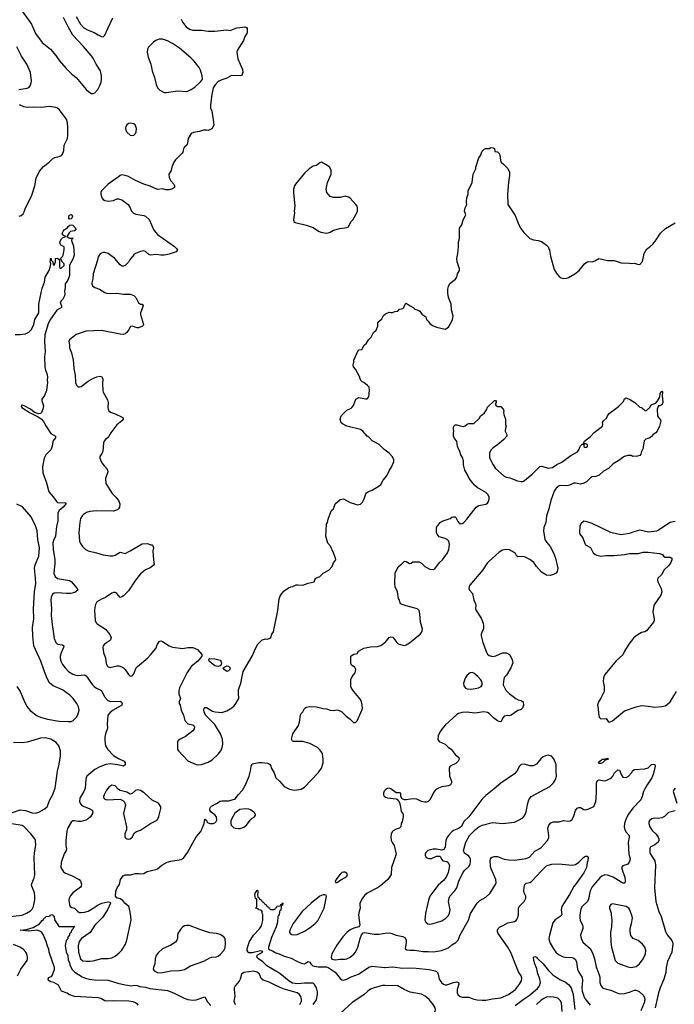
# Model space of a CAD drawing. Header units: inches. Extents: x 1954678 to 2060271, y 904822 to 1016299.
# Tile 341 of 403: x 2045683 to 2053419, y 953413 to 965055. Entities that reach past the tile are written whole.
import ezdxf

# ---------------------------------------------------------------- set-up
doc = ezdxf.new("R2010")
doc.units = ezdxf.units.IN
doc.header["$MEASUREMENT"] = 0
for name, color, linetype in [('C0945', 7, 'Continuous'), ('C0946', 7, 'Continuous'), ('C0955', 7, 'Continuous'), ('C0956', 7, 'Continuous')]:
    doc.layers.add(name, color=color, linetype=linetype)

msp = doc.modelspace()

# ---------------------------------------------------------------- linework, layer by layer
at = {"layer": 'C0945', "color": 5}
for points, elevation in [([(2046062, 960000), (2046060, 959990), (2046049, 959970), (2045990, 959910), (2045970, 959870), (2045951, 959770), (2045956, 959696), (2045999, 959579), (2046022, 959490), (2046032, 959470), (2046084, 959410), (2046118, 959358), (2046128, 959348), (2046150, 959343), (2046207, 959347), (2046223, 959343), (2046233, 959333), (2046198, 959290), (2046149, 959251), (2046135, 959225), (2046132, 959130), (2046116, 959064), (2046105, 958950), (2046081, 958899), (2046075, 958870), (2046079, 958790), (2046099, 958670), (2046099, 958630), (2046087, 958507), (2046100, 958470), (2046129, 958449), (2046270, 958424), (2046290, 958414), (2046362, 958330), (2046368, 958310), (2046336, 958284), (2046288, 958272), (2046230, 958270), (2046130, 958277), (2046090, 958274), (2046070, 958262), (2046053, 958227), (2046049, 958190), (2046057, 958090), (2046054, 958010), (2046065, 957905), (2046090, 957739), (2046110, 957693), (2046130, 957672), (2046190, 957662), (2046203, 957650), (2046199, 957630), (2046171, 957570), (2046161, 957530), (2046160, 957510), (2046169, 957470), (2046190, 957429), (2046219, 957390), (2046259, 957350), (2046310, 957316), (2046333, 957307), (2046370, 957301), (2046450, 957308), (2046470, 957296), (2046545, 957190), (2046563, 957170), (2046590, 957150), (2046650, 957124), (2046684, 957050), (2046726, 957006), (2046755, 956995), (2046870, 956997), (2046887, 956987), (2046893, 956970), (2046889, 956950), (2046787, 956890), (2046750, 956862), (2046726, 956830), (2046718, 956730), (2046722, 956678), (2046698, 956610), (2046689, 956570), (2046687, 956530), (2046698, 956470), (2046722, 956430), (2046790, 956355), (2046850, 956319), (2046917, 956290), (2046930, 956270), (2046930, 956246), (2046910, 956229), (2046843, 956243), (2046750, 956255), (2046699, 956250), (2046630, 956223), (2046570, 956191), (2046478, 956110), (2046468, 956090), (2046464, 956070), (2046456, 955970), (2046442, 955930), (2046395, 955850), (2046391, 955810), (2046402, 955782), (2046421, 955761), (2046503, 955730), (2046538, 955710), (2046548, 955690), (2046543, 955670), (2046519, 955630), (2046490, 955605), (2046464, 955590), (2046410, 955576), (2046374, 955574), (2046330, 955584), (2046310, 955581), (2046290, 955567), (2046250, 955498), (2046241, 955459), (2046228, 955350), (2046229, 955290), (2046236, 955250), (2046233, 955230), (2046209, 955191), (2046171, 955090), (2046170, 955030), (2046199, 954979), (2046223, 954963), (2046296, 954936), (2046387, 954890), (2046403, 954870), (2046414, 954834), (2046410, 954810), (2046401, 954799), (2046310, 954731), (2046278, 954690), (2046269, 954670), (2046264, 954644), (2046270, 954594), (2046278, 954570), (2046298, 954558), (2046331, 954551), (2046371, 954510), (2046390, 954500), (2046410, 954498), (2046450, 954504), (2046490, 954516), (2046551, 954549), (2046610, 954589), (2046655, 954610), (2046726, 954626), (2046750, 954622), (2046756, 954610), (2046722, 954530), (2046661, 954439), (2046569, 954350), (2046517, 954263), (2046413, 954190), (2046386, 954154), (2046374, 954106), (2046376, 954030), (2046402, 953950), (2046430, 953929), (2046470, 953923), (2046510, 953923), (2046551, 953929), (2046653, 953953), (2046730, 953953), (2046770, 953962), (2046810, 953981), (2046858, 954022), (2046890, 954055), (2046934, 954126), (2046950, 954170), (2046999, 954410), (2046998, 954450), (2046986, 954526), (2046971, 954570), (2046927, 954610), (2046901, 954641), (2046870, 954660), (2046832, 954672), (2046813, 954693), (2046820, 954750), (2046835, 954790), (2046862, 954830), (2046873, 954890), (2046907, 954933), (2046930, 954946), (2046994, 954946), (2047050, 954961), (2047090, 954961), (2047110, 954956), (2047150, 954961), (2047190, 954985), (2047290, 955006), (2047310, 955015), (2047363, 955057), (2047426, 955094), (2047470, 955106), (2047590, 955127), (2047618, 955142), (2047667, 955210), (2047768, 955392), (2047825, 955455), (2047861, 955550), (2047870, 955602), (2047890, 955592), (2047896, 955570), (2047903, 955563), (2047930, 955550), (2047970, 955550), (2047990, 955558), (2048006, 955574), (2048013, 955590), (2048010, 955630), (2047990, 955655), (2047945, 955685), (2047929, 955710), (2047929, 955730), (2047937, 955743), (2047950, 955756), (2048010, 955787), (2048050, 955815), (2048070, 955819), (2048150, 955819), (2048223, 955837), (2048235, 955845), (2048265, 955890), (2048315, 955945), (2048352, 956010), (2048395, 956110), (2048415, 956190), (2048419, 956230), (2048430, 956256), (2048510, 956271), (2048550, 956271), (2048610, 956265), (2048634, 956254), (2048651, 956231), (2048656, 956210), (2048690, 956151), (2048711, 956090), (2048755, 956050), (2048808, 955988), (2048870, 955956), (2048910, 955948), (2048930, 955945), (2049010, 955957), (2049050, 955979), (2049210, 956150), (2049250, 956207), (2049268, 956270), (2049268, 956310), (2049260, 956370), (2049254, 956390), (2049230, 956424), (2049203, 956450), (2049110, 956497), (2049030, 956520), (2048919, 956519), (2048905, 956525), (2048894, 956550), (2048909, 956610), (2048977, 956710), (2048990, 956750), (2049003, 956837), (2049010, 956851), (2049030, 956872), (2049050, 956911), (2049070, 956926), (2049110, 956935), (2049190, 956931), (2049270, 956910), (2049310, 956905), (2049350, 956890), (2049390, 956888), (2049430, 956894), (2049450, 956891), (2049490, 956871), (2049541, 956821), (2049590, 956786), (2049627, 956747), (2049650, 956747), (2049670, 956763), (2049730, 956898), (2049733, 956910), (2049730, 956950), (2049722, 956990), (2049710, 957019), (2049630, 957113), (2049604, 957150), (2049595, 957170), (2049595, 957255), (2049610, 957291), (2049646, 957334), (2049656, 957370), (2049649, 957390), (2049640, 957400), (2049610, 957418), (2049602, 957430), (2049595, 957450), (2049598, 957530), (2049610, 957542), (2049630, 957552), (2049670, 957562), (2049686, 957590), (2049750, 957625), (2049830, 957641), (2049910, 957644), (2049950, 957656), (2049999, 957690), (2050000, 957691)], 560), ([(2046670, 960000), (2046666, 959950), (2046655, 959925), (2046631, 959889), (2046630, 959870), (2046637, 959850), (2046655, 959815), (2046680, 959780), (2046711, 959750), (2046720, 959730), (2046724, 959710), (2046695, 959630), (2046702, 959570), (2046774, 959454), (2046820, 959410), (2046850, 959371), (2046868, 959330), (2046864, 959290), (2046851, 959270), (2046839, 959261), (2046790, 959244), (2046590, 959247), (2046510, 959239), (2046471, 959229), (2046435, 959205), (2046420, 959190), (2046403, 959157), (2046393, 959110), (2046383, 958990), (2046390, 958890), (2046401, 958861), (2046426, 958826), (2046461, 958790), (2046490, 958773), (2046590, 958752), (2046670, 958727), (2046750, 958714), (2046785, 958715), (2046810, 958722), (2046870, 958758), (2046930, 958745), (2046990, 958774), (2047130, 958858), (2047190, 958860), (2047233, 958847), (2047247, 958847), (2047257, 958837), (2047262, 958810), (2047258, 958770), (2047263, 958670), (2047271, 958610), (2047225, 958575), (2047170, 958549), (2047110, 958504), (2047050, 958430), (2046970, 958302), (2046910, 958241), (2046890, 958230), (2046870, 958225), (2046830, 958270), (2046810, 958282), (2046790, 958283), (2046770, 958276), (2046696, 958224), (2046650, 958204), (2046595, 958170), (2046578, 958142), (2046569, 958110), (2046565, 958070), (2046575, 957950), (2046585, 957925), (2046598, 957910), (2046695, 957850), (2046746, 957786), (2046763, 957750), (2046756, 957724), (2046743, 957710), (2046685, 957670), (2046669, 957651), (2046664, 957636), (2046673, 957570), (2046695, 957510), (2046704, 957444), (2046716, 957416), (2046730, 957403), (2046750, 957396), (2046830, 957416), (2046854, 957414), (2046899, 957399), (2046910, 957393), (2046930, 957371), (2046970, 957313), (2046990, 957295), (2047010, 957298), (2047030, 957319), (2047061, 957390), (2047074, 957406), (2047197, 957510), (2047230, 957545), (2047290, 957619), (2047310, 957671), (2047333, 957707), (2047350, 957711), (2047370, 957704), (2047450, 957651), (2047490, 957636), (2047610, 957620), (2047670, 957630), (2047730, 957631), (2047750, 957626), (2047782, 957610), (2047834, 957550), (2047834, 957530), (2047787, 957470), (2047713, 957410), (2047662, 957338), (2047570, 957154), (2047563, 957123), (2047563, 957083), (2047583, 957030), (2047567, 956990), (2047568, 956970), (2047579, 956950), (2047591, 956890), (2047619, 956830), (2047635, 956770), (2047670, 956731), (2047730, 956718), (2047743, 956703), (2047747, 956690), (2047744, 956670), (2047730, 956647), (2047641, 956579), (2047579, 956550), (2047553, 956530), (2047546, 956510), (2047548, 956430), (2047561, 956410), (2047670, 956293), (2047770, 956249), (2047790, 956246), (2047830, 956250), (2047910, 956278), (2047958, 956302), (2048030, 956370), (2048058, 956410), (2048076, 956450), (2048082, 956490), (2048079, 956550), (2048056, 956610), (2047990, 956723), (2047877, 956830), (2047861, 956870), (2047859, 956890), (2047864, 956916), (2047870, 956922), (2047890, 956922), (2047961, 956881), (2047991, 956871), (2048070, 956865), (2048130, 956884), (2048190, 956917), (2048217, 956943), (2048237, 956970), (2048273, 957030), (2048267, 957090), (2048269, 957130), (2048296, 957210), (2048324, 957350), (2048430, 957531), (2048472, 957628), (2048497, 957670), (2048550, 957721), (2048590, 957735), (2048610, 957731), (2048638, 957742), (2048649, 957751), (2048662, 957790), (2048684, 957816), (2048733, 958070), (2048749, 958209), (2048756, 958230), (2048779, 958270), (2048810, 958303), (2048861, 958339), (2048888, 958350), (2048910, 958354), (2048950, 958371), (2048970, 958373), (2049030, 958368), (2049090, 958391), (2049162, 958410), (2049169, 958431), (2049184, 958450), (2049229, 958470), (2049270, 958511), (2049335, 958545), (2049375, 958590), (2049390, 958632), (2049418, 958670), (2049415, 958690), (2049393, 958750), (2049354, 958830), (2049325, 958865), (2049301, 958950), (2049309, 959090), (2049321, 959110), (2049329, 959151), (2049355, 959225), (2049369, 959250), (2049390, 959271), (2049410, 959330), (2049470, 959381), (2049510, 959391), (2049587, 959347), (2049650, 959325), (2049670, 959319), (2049710, 959327), (2049733, 959350), (2049753, 959390), (2049772, 959448), (2049781, 959459), (2049805, 959475), (2049850, 959491), (2049930, 959543), (2049950, 959561), (2049977, 959610), (2050000, 959639)], 580), ([(2050000, 959966), (2049990, 959974), (2049964, 960000)], 580), ([(2045649, 957170), (2045688, 957110), (2045742, 956982), (2045770, 956930), (2045807, 956887), (2045890, 956826), (2045930, 956807), (2046010, 956783), (2046150, 956762), (2046250, 956757), (2046290, 956759), (2046315, 956770), (2046355, 956810), (2046370, 956836), (2046384, 956890), (2046378, 956930), (2046358, 956970), (2046313, 957030), (2046275, 957070), (2046190, 957133), (2046079, 957179), (2046036, 957216), (2046007, 957267), (2045966, 957366), (2045931, 957470), (2045848, 957650), (2045837, 957770), (2045834, 957870), (2045848, 957970), (2045844, 958090), (2045857, 958290), (2045872, 958390), (2045871, 958451), (2045859, 958570), (2045865, 958610), (2045910, 958713), (2045917, 958810), (2045898, 958910), (2045891, 959010), (2045870, 959070), (2045818, 959178), (2045717, 959297), (2045647, 959327)], 560), ([(2045597, 955683), (2045690, 955712), (2045750, 955705), (2045830, 955677), (2045870, 955674), (2045910, 955686), (2045970, 955719), (2046008, 955750), (2046037, 955830), (2046070, 955885), (2046103, 955970), (2046128, 956170), (2046150, 956251), (2046166, 956350), (2046163, 956410), (2046145, 956470), (2046112, 956510), (2046050, 956548), (2045984, 956564), (2045930, 956560), (2045770, 956511), (2045710, 956504), (2045610, 956510)], 560), ([(2050000, 955944), (2049990, 955933), (2049982, 955910), (2049982, 955890), (2049990, 955874), (2050000, 955865)], 560), ([(2045570, 954450), (2045710, 954469), (2045763, 954490), (2045810, 954517), (2045830, 954539), (2045844, 954570), (2045861, 954650), (2045863, 954690), (2045858, 954730), (2045825, 954810), (2045824, 954830), (2045854, 954910), (2045860, 954940), (2045853, 955150), (2045857, 955203), (2045875, 955295), (2045871, 955351), (2045861, 955370), (2045816, 955430), (2045734, 955510), (2045710, 955526), (2045590, 955549)], 560), ([(2050000, 954861), (2049946, 954814), (2049910, 954790), (2049791, 954729), (2049759, 954701), (2049734, 954670), (2049703, 954610), (2049701, 954590), (2049707, 954550), (2049693, 954510), (2049685, 954470), (2049701, 954350), (2049699, 954341), (2049691, 954329), (2049630, 954314), (2049588, 954292), (2049550, 954264), (2049502, 954210), (2049430, 954113), (2049373, 954010), (2049364, 953970), (2049370, 953949), (2049410, 953939), (2049470, 953946), (2049530, 953946), (2049550, 953951), (2049590, 953971), (2049630, 954006), (2049650, 954031), (2049677, 954090), (2049707, 954193), (2049724, 954236), (2049743, 954257), (2049758, 954262), (2049870, 954244), (2049930, 954244), (2050000, 954253)], 560), ([(2049152, 953410), (2049192, 953468), (2049203, 953530), (2049201, 953561), (2049190, 953610), (2049168, 953648), (2049150, 953665), (2049050, 953665), (2048970, 953655), (2048905, 953665), (2048866, 953686), (2048757, 953777), (2048605, 953870), (2048557, 953917), (2048504, 953950), (2048487, 953970), (2048490, 953990), (2048499, 954001), (2048555, 954030), (2048550, 954041), (2048530, 954045), (2048430, 954020), (2048390, 954023), (2048382, 954030), (2048372, 954050), (2048372, 954070), (2048395, 954150), (2048444, 954230), (2048515, 954305), (2048539, 954341), (2048555, 954405), (2048557, 954477), (2048549, 954491), (2048549, 954509), (2048542, 954522), (2048528, 954528), (2048506, 954530), (2048502, 954542), (2048469, 954550), (2048482, 954558), (2048486, 954570), (2048486, 954650), (2048482, 954662), (2048470, 954666), (2048461, 954710), (2048470, 954741), (2048477, 954743), (2048490, 954762), (2048498, 954750), (2048498, 954722), (2048494, 954714), (2048498, 954678), (2048513, 954673), (2048518, 954658), (2048533, 954653), (2048538, 954638), (2048553, 954633), (2048558, 954618), (2048573, 954613), (2048578, 954598), (2048593, 954593), (2048598, 954578), (2048613, 954573), (2048618, 954558), (2048633, 954553), (2048638, 954538), (2048650, 954534), (2048690, 954534), (2048702, 954538), (2048707, 954553), (2048722, 954558), (2048727, 954573), (2048762, 954578), (2048767, 954593), (2048782, 954598), (2048787, 954613), (2048794, 954610), (2048790, 954586), (2048778, 954582), (2048773, 954567), (2048770, 954526), (2048758, 954522), (2048753, 954507), (2048750, 954466), (2048738, 954462), (2048733, 954447), (2048730, 954386), (2048713, 954330), (2048658, 954202), (2048624, 954090), (2048625, 954070), (2048638, 954058), (2048670, 954045), (2048710, 954022), (2048751, 954011), (2048810, 953983), (2048890, 953957), (2048950, 953926), (2049010, 953901), (2049050, 953892), (2049090, 953921), (2049110, 953911), (2049123, 953890), (2049147, 953870), (2049164, 953864), (2049210, 953857), (2049310, 953855), (2049329, 953849), (2049410, 953794), (2049470, 953717), (2049490, 953704), (2049510, 953699), (2049550, 953709), (2049602, 953738), (2049686, 953770), (2049810, 953852), (2049850, 953863), (2049994, 953850), (2050000, 953850)], 540), ([(2047082, 953402), (2047075, 953415), (2047051, 953431), (2047022, 953442), (2046971, 953451), (2046790, 953456), (2046710, 953450), (2046690, 953456), (2046642, 953482), (2046610, 953489), (2046330, 953506), (2046262, 953530), (2046244, 953544), (2046175, 953570), (2046140, 953640), (2046086, 953670), (2046050, 953678), (2046029, 953689), (2046015, 953710), (2046022, 953718), (2046024, 953730), (2046057, 953743), (2046067, 953753), (2046095, 953825), (2046094, 953850), (2046032, 954028), (2046025, 954065), (2046010, 954099), (2045997, 954157), (2045959, 954239), (2045943, 954263), (2045919, 954279), (2045890, 954288), (2045790, 954280), (2045689, 954290), (2045764, 954296), (2045840, 954320), (2045917, 954363), (2045950, 954406), (2045965, 954415), (2045970, 954431), (2045984, 954436), (2045990, 954451), (2046030, 954454), (2046042, 954458), (2046047, 954473), (2046070, 954474), (2046078, 954458), (2046090, 954454), (2046094, 954414), (2046140, 954340), (2046153, 954333), (2046172, 954332), (2046333, 954333), (2046319, 954321), (2046310, 954303), (2046294, 954286), (2046290, 954267), (2046273, 954247), (2046270, 954229), (2046253, 954207), (2046250, 954189), (2046233, 954167), (2046220, 954110), (2046232, 954032), (2046250, 953990), (2046256, 953936), (2046270, 953908), (2046277, 953877), (2046304, 953824), (2046334, 953794), (2046420, 953740), (2046461, 953721), (2046509, 953709), (2046563, 953703), (2046730, 953700), (2046843, 953663), (2046930, 953642), (2047008, 953632), (2047038, 953638), (2047070, 953637), (2047102, 953622), (2047170, 953617), (2047222, 953602), (2047430, 953577), (2047500, 953550), (2047625, 953485), (2047670, 953471), (2047730, 953464), (2047770, 953467), (2047870, 953500), (2047901, 953441), (2047940, 953400)], 540), ([(2045655, 953750), (2045696, 953830), (2045769, 953930), (2045776, 953950), (2045776, 953970), (2045767, 954010), (2045757, 954030), (2045725, 954065), (2045686, 954090), (2045610, 954121)], 560), ([(2048992, 953410), (2049012, 953450), (2049013, 953470), (2049005, 953505), (2048991, 953531), (2048961, 953550), (2048797, 953597), (2048710, 953634), (2048630, 953677), (2048560, 953700), (2048538, 953718), (2048516, 953770), (2048490, 953794), (2048450, 953804), (2048330, 953789), (2048304, 953770), (2048290, 953710), (2048275, 953685), (2048230, 953633), (2048219, 953610), (2048217, 953590), (2048225, 953510), (2048215, 953450), (2048220, 953430), (2048231, 953410)], 560), ([(2050000, 953636), (2049970, 953637), (2049872, 953610), (2049830, 953594), (2049796, 953570), (2049750, 953527), (2049610, 953433), (2049470, 953305)], 540)]:
    msp.add_lwpolyline(points, dxfattribs=dict(at, elevation=elevation))
for points, elevation in [([(2048030, 957409), (2047990, 957414), (2047944, 957450), (2047922, 957470), (2047918, 957490), (2047922, 957498), (2047930, 957502), (2047990, 957499), (2048050, 957481), (2048061, 957470), (2048066, 957450), (2048065, 957430), (2048050, 957415)], 580), ([(2048130, 957349), (2048098, 957370), (2048086, 957390), (2048130, 957416), (2048152, 957410), (2048171, 957390), (2048165, 957370), (2048150, 957355)], 580), ([(2046770, 956003), (2046738, 955982), (2046710, 955946), (2046680, 955890), (2046675, 955870), (2046677, 955850), (2046690, 955839), (2046712, 955832), (2046870, 955839), (2046903, 955823), (2046923, 955803), (2046934, 955770), (2046909, 955670), (2046945, 955510), (2046943, 955477), (2046925, 955430), (2046924, 955404), (2046927, 955390), (2046936, 955376), (2046949, 955369), (2046970, 955367), (2046990, 955371), (2047010, 955388), (2047041, 955439), (2047063, 955457), (2047110, 955472), (2047230, 955551), (2047309, 955591), (2047326, 955634), (2047349, 955730), (2047349, 955750), (2047322, 955790), (2047250, 955827), (2047155, 955915), (2047110, 955940), (2047070, 955949), (2047050, 955942), (2047010, 955906), (2046990, 955898), (2046950, 955921), (2046870, 955940), (2046852, 955952), (2046810, 955997)], 580), ([(2048350, 955725), (2048285, 955715), (2048227, 955673), (2048189, 955611), (2048178, 955582), (2048177, 955550), (2048183, 955530), (2048210, 955502), (2048230, 955494), (2048270, 955492), (2048290, 955493), (2048330, 955506), (2048363, 955530), (2048408, 955592), (2048430, 955613), (2048456, 955630), (2048469, 955650), (2048466, 955670), (2048450, 955686), (2048412, 955712), (2048390, 955719)], 560), ([(2049510, 954976), (2049491, 954970), (2049470, 954953), (2049430, 954902), (2049412, 954870), (2049414, 954854), (2049430, 954852), (2049450, 954865), (2049476, 954884), (2049530, 954911), (2049550, 954927), (2049556, 954950), (2049546, 954966), (2049530, 954975)], 560), ([(2049290, 954709), (2049270, 954706), (2049230, 954690), (2049127, 954610), (2049022, 954510), (2048916, 954370), (2048876, 954290), (2048872, 954270), (2048878, 954250), (2048898, 954238), (2048930, 954234), (2048962, 954238), (2048990, 954249), (2049050, 954278), (2049117, 954323), (2049174, 954370), (2049211, 954410), (2049280, 954550), (2049309, 954689), (2049303, 954703)], 560), ([(2047653, 954347), (2047630, 954341), (2047610, 954330), (2047591, 954310), (2047551, 954250), (2047546, 954230), (2047547, 954190), (2047539, 954170), (2047523, 954150), (2047467, 954113), (2047370, 954068), (2047318, 954022), (2047296, 953990), (2047284, 953950), (2047279, 953890), (2047263, 953850), (2047260, 953830), (2047271, 953810), (2047309, 953789), (2047345, 953785), (2047370, 953788), (2047470, 953809), (2047570, 953813), (2047630, 953825), (2047702, 953870), (2047857, 953923), (2047930, 953963), (2047950, 953970), (2048010, 953976), (2048030, 953984), (2048055, 954005), (2048094, 954050), (2048110, 954082), (2048116, 954130), (2048109, 954190), (2048095, 954210), (2048050, 954240), (2048010, 954250), (2047930, 954259), (2047810, 954298), (2047690, 954344)], 560)]:
    msp.add_lwpolyline(points, close=True, dxfattribs=dict(at, elevation=elevation))
at = {"layer": 'C0946', "color": 5}
for points, elevation in [([(2045674, 965210), (2045821, 965001), (2045870, 964890), (2045950, 964785), (2046045, 964705), (2046111, 964631), (2046154, 964570), (2046230, 964477), (2046297, 964410), (2046349, 964370), (2046469, 964229), (2046501, 964201), (2046530, 964184), (2046550, 964183), (2046570, 964190), (2046605, 964230), (2046630, 964277), (2046644, 964316), (2046650, 964350), (2046650, 964390), (2046639, 964450), (2046587, 964527), (2046550, 964598), (2046528, 964630), (2046438, 964738), (2046310, 964872), (2046255, 964970), (2046202, 965082)], 580), ([(2046350, 965091), (2046401, 965001), (2046440, 964960), (2046490, 964930), (2046563, 964903), (2046610, 964874), (2046650, 964856), (2046670, 964854), (2046690, 964871), (2046723, 964950), (2046785, 965075)], 580), ([(2047590, 965061), (2047610, 965021), (2047633, 964990), (2047650, 964970), (2047690, 964943), (2047730, 964932), (2047830, 964932), (2047910, 964921), (2047990, 964918), (2048130, 964936), (2048170, 964927), (2048250, 964959), (2048351, 964971), (2048364, 964964), (2048371, 964951), (2048371, 964911), (2048367, 964890), (2048341, 964850), (2048327, 964810), (2048251, 964690), (2048247, 964670), (2048261, 964590), (2048315, 964465), (2048319, 964430), (2048310, 964406), (2048305, 964395), (2048290, 964389), (2048186, 964394), (2048130, 964365), (2048070, 964344), (2048030, 964322), (2047994, 964286), (2047971, 964250), (2047954, 964170), (2047936, 964050), (2047939, 964010), (2047955, 963975), (2047970, 963870), (2047976, 963810), (2047971, 963790), (2047956, 963770), (2047930, 963753), (2047910, 963746), (2047889, 963749), (2047853, 963747), (2047808, 963732), (2047738, 963722), (2047711, 963709), (2047696, 963690), (2047675, 963650), (2047667, 963593), (2047656, 963570), (2047630, 963549), (2047619, 963530), (2047611, 963490), (2047603, 963477), (2047524, 963396), (2047506, 963370), (2047481, 963310), (2047471, 963270), (2047446, 963230), (2047448, 963190), (2047470, 963151), (2047503, 963110), (2047511, 963090), (2047511, 963069), (2047490, 963054), (2047450, 963045), (2047410, 963045), (2047370, 963055), (2047310, 963047), (2047226, 963086), (2047149, 963110), (2047050, 963152), (2046970, 963200), (2046930, 963214), (2046890, 963219), (2046870, 963213), (2046848, 963192), (2046810, 963169), (2046730, 963109), (2046651, 963030), (2046643, 963010), (2046641, 962990), (2046653, 962950), (2046668, 962930), (2046690, 962916), (2046732, 962908), (2046790, 962918), (2046830, 962935), (2046850, 962935), (2046890, 962925), (2046963, 962870), (2046990, 962831), (2047003, 962790), (2047026, 962766), (2047056, 962756), (2047150, 962741), (2047170, 962732), (2047211, 962691), (2047268, 962568), (2047310, 962515), (2047512, 962372), (2047536, 962350), (2047547, 962330), (2047531, 962310), (2047510, 962302), (2047450, 962281), (2047390, 962270), (2047350, 962270), (2047290, 962278), (2047230, 962272), (2047210, 962277), (2047170, 962314), (2047150, 962322), (2047110, 962313), (2047050, 962290), (2047030, 962275), (2046979, 962210), (2046970, 962189), (2046930, 962149), (2046910, 962139), (2046890, 962141), (2046870, 962156), (2046807, 962230), (2046730, 962289), (2046690, 962301), (2046670, 962301), (2046650, 962296), (2046635, 962285), (2046611, 962250), (2046602, 962210), (2046550, 962050), (2046548, 961990), (2046535, 961945), (2046535, 961930), (2046545, 961910), (2046570, 961890), (2046626, 961870), (2046690, 961830), (2046710, 961823), (2046750, 961819), (2046830, 961822), (2046910, 961810), (2046989, 961809), (2047032, 961792), (2047055, 961770), (2047086, 961706), (2047110, 961693), (2047131, 961690), (2047143, 961670), (2047111, 961590), (2047111, 961569), (2047145, 961450), (2047142, 961438), (2047134, 961430), (2047088, 961412), (2047070, 961412), (2047010, 961433), (2046993, 961427), (2046974, 961390), (2046950, 961357), (2046930, 961340), (2046910, 961333), (2046870, 961335), (2046650, 961378), (2046468, 961372), (2046350, 961333), (2046271, 961269), (2046265, 961250), (2046271, 961210), (2046270, 961174), (2046294, 961114), (2046314, 961030), (2046320, 960990), (2046321, 960930), (2046339, 960850), (2046344, 960764), (2046353, 960733), (2046374, 960714), (2046390, 960713), (2046410, 960719), (2046490, 960779), (2046546, 960814), (2046594, 960834), (2046630, 960839), (2046650, 960836), (2046664, 960810), (2046660, 960750), (2046667, 960667), (2046671, 960650), (2046720, 960560), (2046730, 960530), (2046725, 960470), (2046733, 960433), (2046754, 960414), (2046810, 960394), (2046894, 960354), (2046901, 960350), (2046907, 960330), (2046888, 960310), (2046830, 960266), (2046759, 960170), (2046730, 960116), (2046695, 960090), (2046679, 960070), (2046673, 960050), (2046670, 960000)], 580), ([(2045672, 964228), (2045770, 964244), (2045790, 964253), (2045806, 964274), (2045820, 964310), (2045821, 964330), (2045811, 964430), (2045768, 964530), (2045704, 964624), (2045650, 964735)], 580), ([(2045678, 962730), (2045701, 962739), (2045722, 962758), (2045736, 962784), (2045752, 962830), (2045822, 962970), (2045860, 963090), (2045878, 963182), (2045918, 963262), (2045963, 963317), (2046030, 963370), (2046070, 963411), (2046096, 963424), (2046150, 963436), (2046175, 963450), (2046190, 963465), (2046205, 963510), (2046210, 963570), (2046247, 963650), (2046253, 963690), (2046250, 963786), (2046247, 963830), (2046238, 963870), (2046213, 963910), (2046150, 963991), (2046130, 964010), (2046110, 964016), (2046030, 964027), (2045935, 964015), (2045850, 964020), (2045770, 964018), (2045730, 964026), (2045681, 964050)], 580), ([(2045630, 961331), (2045689, 961331), (2045750, 961342), (2045790, 961359), (2045822, 961390), (2045851, 961450), (2045862, 961510), (2045908, 961590), (2045910, 961690), (2045924, 961770), (2045950, 961882), (2045974, 961950), (2045985, 962010), (2046029, 962090), (2046044, 962130), (2046049, 962170), (2046044, 962190), (2046048, 962208), (2046046, 962230), (2046053, 962233), (2046054, 962210), (2046074, 962190), (2046078, 962158), (2046090, 962154), (2046107, 962193), (2046107, 962233), (2046130, 962234), (2046154, 962214), (2046153, 962133), (2046158, 962118), (2046170, 962114), (2046208, 962150), (2046208, 962170), (2046189, 962189), (2046166, 962230), (2046190, 962254), (2046198, 962270), (2046208, 962332), (2046208, 962368), (2046169, 962389), (2046159, 962410), (2046157, 962430), (2046177, 962463), (2046190, 962474), (2046226, 962490), (2046202, 962502), (2046185, 962525), (2046200, 962560), (2046209, 962571), (2046242, 962590), (2046255, 962610), (2046276, 962624), (2046290, 962631), (2046310, 962627), (2046341, 962590), (2046345, 962570), (2046330, 962559), (2046282, 962550), (2046266, 962534), (2046244, 962496), (2046234, 962490), (2046270, 962472), (2046314, 962470), (2046298, 962462), (2046294, 962446), (2046317, 962377), (2046325, 962270), (2046310, 962224), (2046281, 962170), (2046273, 962147), (2046270, 962029), (2046250, 961974), (2046221, 961930), (2046221, 961890), (2046214, 961850), (2046218, 961810), (2046213, 961790), (2046191, 961749), (2046171, 961730), (2046161, 961710), (2046176, 961670), (2046178, 961650), (2046120, 961620), (2046039, 961501), (2046020, 961460), (2045979, 961330), (2045975, 961250), (2045982, 961130), (2045977, 961070), (2045981, 960950), (2045987, 960910), (2046004, 960870), (2046011, 960831), (2046007, 960790), (2046011, 960770), (2046001, 960670), (2045975, 960610), (2045944, 960570), (2045943, 960550), (2045962, 960490), (2045958, 960450), (2045942, 960410), (2045930, 960399), (2045910, 960396), (2045882, 960402), (2045855, 960415), (2045809, 960450), (2045736, 960490), (2045710, 960496), (2045700, 960490), (2045709, 960469), (2045750, 960440), (2045799, 960410), (2045900, 960360), (2045935, 960335), (2045963, 960303), (2045990, 960252), (2046050, 960163), (2046107, 960130), (2046107, 960110), (2046073, 960070), (2046070, 960030), (2046062, 960000)], 560), ([(2049964, 960000), (2049932, 960032), (2049878, 960058), (2049850, 960077), (2049813, 960113), (2049789, 960130), (2049736, 960190), (2049710, 960210), (2049548, 960250), (2049497, 960277), (2049482, 960290), (2049469, 960330), (2049482, 960370), (2049550, 960439), (2049599, 960461), (2049609, 960471), (2049626, 960494), (2049655, 960570), (2049690, 960587), (2049770, 960571), (2049789, 960571), (2049810, 960594), (2049817, 960670), (2049813, 960710), (2049794, 960730), (2049750, 960764), (2049730, 960774), (2049714, 960790), (2049705, 960810), (2049704, 960830), (2049650, 960924), (2049629, 960950), (2049624, 960970), (2049633, 961007), (2049633, 961030), (2049688, 961150), (2049730, 961154), (2049734, 961170), (2049755, 961205), (2049781, 961230), (2049804, 961270), (2049837, 961303), (2049865, 961355), (2049896, 961384), (2049914, 961430), (2049917, 961470), (2049930, 961490), (2049962, 961518), (2049983, 961557), (2050000, 961572)], 580)]:
    msp.add_lwpolyline(points, dxfattribs=dict(at, elevation=elevation))
for points, elevation in [([(2047330, 964823), (2047290, 964808), (2047263, 964790), (2047203, 964730), (2047193, 964707), (2047190, 964670), (2047200, 964610), (2047232, 964530), (2047249, 964450), (2047277, 964370), (2047296, 964290), (2047310, 964251), (2047340, 964220), (2047390, 964195), (2047413, 964193), (2047550, 964213), (2047650, 964207), (2047670, 964211), (2047711, 964229), (2047758, 964262), (2047820, 964320), (2047838, 964342), (2047842, 964350), (2047839, 964390), (2047818, 964458), (2047802, 964490), (2047744, 964564), (2047705, 964605), (2047570, 964720), (2047490, 964775), (2047430, 964804), (2047370, 964823)], 580), ([(2046990, 963831), (2046970, 963827), (2046948, 963810), (2046936, 963790), (2046933, 963770), (2046936, 963750), (2046950, 963723), (2046990, 963691), (2047010, 963685), (2047030, 963691), (2047050, 963711), (2047060, 963730), (2047063, 963770), (2047049, 963810), (2047030, 963824)], 580), ([(2049250, 963369), (2049230, 963364), (2049190, 963332), (2049150, 963321), (2049103, 963290), (2049050, 963239), (2048941, 963110), (2048931, 963090), (2048919, 963050), (2048919, 963010), (2048935, 962850), (2048927, 962790), (2048931, 962770), (2048918, 962690), (2048922, 962670), (2048937, 962657), (2049067, 962627), (2049150, 962597), (2049215, 962555), (2049243, 962543), (2049310, 962530), (2049330, 962533), (2049350, 962544), (2049390, 962568), (2049467, 962587), (2049550, 962599), (2049570, 962607), (2049597, 962663), (2049618, 962690), (2049667, 962770), (2049674, 962790), (2049676, 962830), (2049670, 962850), (2049655, 962870), (2049590, 962944), (2049570, 962958), (2049530, 962969), (2049470, 962952), (2049390, 962952), (2049350, 962966), (2049313, 963010), (2049304, 963050), (2049307, 963070), (2049321, 963130), (2049362, 963230), (2049362, 963270), (2049346, 963306), (2049326, 963326)], 620), ([(2046270, 962698), (2046262, 962710), (2046265, 962735), (2046270, 962742), (2046290, 962752), (2046302, 962742), (2046305, 962730), (2046298, 962710), (2046290, 962702)], 560)]:
    msp.add_lwpolyline(points, close=True, dxfattribs=dict(at, elevation=elevation))
at = {"layer": 'C0955', "color": 5}
for points, elevation in [([(2053052, 960000), (2053050, 959990), (2053030, 959950), (2053023, 959917), (2053010, 959902), (2052985, 959895), (2052930, 959889), (2052910, 959902), (2052870, 959901), (2052830, 959889), (2052810, 959879), (2052777, 959850), (2052696, 959804), (2052643, 959750), (2052584, 959716), (2052530, 959669), (2052490, 959655), (2052450, 959650), (2052430, 959637), (2052380, 959590), (2052350, 959573), (2052310, 959565), (2052250, 959574), (2052230, 959574), (2052179, 959550), (2052150, 959542), (2052074, 959546), (2052057, 959543), (2052023, 959517), (2051999, 959481), (2051960, 959370), (2051936, 959270), (2051910, 959190), (2051902, 959110), (2051878, 959050), (2051872, 959010), (2051890, 958910), (2051912, 958872), (2051950, 958825), (2051990, 958750), (2052015, 958690), (2052043, 958570), (2052036, 958530), (2052022, 958510), (2051990, 958494), (2051950, 958482), (2051910, 958489), (2051850, 958522), (2051789, 958590), (2051758, 958638), (2051713, 958673), (2051650, 958703), (2051630, 958706), (2051570, 958703), (2051559, 958710), (2051542, 958742), (2051507, 958767), (2051470, 958786), (2051430, 958791), (2051390, 958781), (2051350, 958759), (2051228, 958650), (2051208, 958630), (2051158, 958550), (2051004, 958370), (2050993, 958350), (2050989, 958330), (2050999, 958310), (2051035, 958270), (2051049, 958190), (2051070, 958150), (2051074, 958130), (2051071, 958090), (2051077, 958070), (2051137, 957977), (2051159, 957919), (2051165, 957890), (2051163, 957857), (2051137, 957790), (2051135, 957770), (2051155, 957690), (2051198, 957578), (2051213, 957553), (2051230, 957538), (2051270, 957526), (2051308, 957532), (2051390, 957570), (2051430, 957570), (2051470, 957551), (2051504, 957490), (2051511, 957450), (2051486, 957390), (2051434, 957306), (2051410, 957278), (2051399, 957230), (2051396, 957190), (2051428, 957128), (2051467, 957087), (2051548, 957028), (2051575, 957015), (2051610, 957007), (2051631, 956991), (2051635, 956950), (2051626, 956914), (2051610, 956899), (2051570, 956886), (2051490, 956833), (2051470, 956826), (2051450, 956829), (2051430, 956826), (2051410, 956819), (2051396, 956804), (2051370, 956755), (2051350, 956757), (2051330, 956766), (2051281, 956801), (2051232, 956852), (2051210, 956865), (2051169, 956871), (2051090, 956858), (2051057, 956857), (2050970, 956867), (2050910, 956863), (2050870, 956852), (2050850, 956841), (2050710, 956712), (2050670, 956666), (2050646, 956630), (2050628, 956588), (2050625, 956545), (2050641, 956521), (2050710, 956490), (2050750, 956451), (2050781, 956430), (2050828, 956368), (2050873, 956333), (2050876, 956310), (2050866, 956290), (2050838, 956262), (2050772, 956230), (2050758, 956210), (2050762, 956110), (2050785, 956050), (2050785, 956030), (2050773, 956010), (2050750, 955998), (2050670, 955985), (2050632, 955970), (2050598, 955950), (2050577, 955923), (2050529, 955831), (2050510, 955812), (2050490, 955804), (2050465, 955805), (2050432, 955812), (2050377, 955837), (2050350, 955843), (2050300, 955840), (2050250, 955829), (2050229, 955829), (2050202, 955842), (2050186, 955870), (2050186, 955910), (2050170, 955915), (2050130, 955914), (2050070, 955962), (2050050, 955968), (2050030, 955964), (2050010, 955954), (2050000, 955944)], 560), ([(2050000, 957691), (2050050, 957751), (2050070, 957759), (2050093, 957753), (2050139, 957690), (2050157, 957677), (2050210, 957659), (2050230, 957657), (2050250, 957663), (2050290, 957688), (2050415, 957790), (2050432, 957810), (2050441, 957830), (2050443, 957850), (2050418, 957930), (2050411, 958031), (2050402, 958070), (2050386, 958086), (2050370, 958095), (2050250, 958123), (2050201, 958141), (2050188, 958150), (2050181, 958161), (2050173, 958190), (2050161, 958210), (2050149, 958290), (2050119, 958350), (2050118, 958390), (2050119, 958510), (2050155, 958585), (2050200, 958620), (2050229, 958651), (2050252, 958650), (2050290, 958626), (2050310, 958631), (2050330, 958645), (2050405, 958645), (2050430, 958631), (2050471, 958590), (2050530, 958560), (2050570, 958553), (2050590, 958564), (2050645, 958635), (2050681, 958670), (2050737, 958750), (2050756, 958790), (2050764, 958850), (2050755, 958890), (2050733, 958910), (2050710, 958921), (2050639, 958939), (2050615, 958970), (2050609, 958991), (2050608, 959048), (2050618, 959070), (2050630, 959078), (2050652, 959108), (2050676, 959124), (2050770, 959156), (2050789, 959171), (2050810, 959176), (2050830, 959176), (2050838, 959170), (2050862, 959122), (2050880, 959100), (2050890, 959095), (2050910, 959098), (2050930, 959108), (2050969, 959150), (2051076, 959290), (2051110, 959310), (2051190, 959326), (2051210, 959339), (2051222, 959358), (2051230, 959385), (2051231, 959410), (2051218, 959438), (2051190, 959465), (2051090, 959524), (2051059, 959550), (2050996, 959630), (2050969, 959690), (2050943, 959730), (2050926, 959790), (2050926, 959834), (2050919, 959870), (2050896, 959910), (2050884, 959950), (2050861, 960000)], 560), ([(2050000, 959639), (2050024, 959670), (2050052, 959728), (2050077, 959763), (2050104, 959830), (2050104, 959850), (2050090, 959888), (2050049, 959930), (2050000, 959966)], 580), ([(2051291, 960000), (2051270, 959986), (2051250, 959965), (2051233, 959930), (2051233, 959873), (2051277, 959790), (2051304, 959750), (2051410, 959656), (2051430, 959645), (2051477, 959637), (2051564, 959604), (2051610, 959594), (2051630, 959596), (2051650, 959605), (2051740, 959680), (2051830, 959771), (2051854, 959774), (2051930, 959754), (2051979, 959761), (2052030, 959796), (2052090, 959824), (2052197, 959903), (2052273, 959947), (2052289, 959970), (2052303, 960000)], 560), ([(2052363, 960000), (2052370, 959995), (2052380, 960000)], 560), ([(2053430, 959121), (2053370, 959110), (2053290, 959060), (2053230, 959015), (2053210, 959007), (2053116, 958996), (2053010, 959019), (2052930, 958997), (2052890, 958981), (2052790, 958966), (2052750, 958970), (2052670, 958990), (2052450, 959100), (2052390, 959119), (2052350, 959124), (2052320, 959100), (2052301, 959070), (2052299, 958990), (2052304, 958970), (2052336, 958930), (2052360, 958860), (2052370, 958844), (2052430, 958815), (2052460, 958750), (2052484, 958730), (2052502, 958722), (2052550, 958713), (2052610, 958718), (2052710, 958718), (2052830, 958730), (2052890, 958744), (2052990, 958745), (2053050, 958758), (2053110, 958760), (2053243, 958743), (2053278, 958730), (2053292, 958710), (2053310, 958701), (2053370, 958701), (2053391, 958690), (2053391, 958670), (2053376, 958630), (2053350, 958597), (2053301, 958550), (2053266, 958490), (2053225, 958450), (2053221, 958430), (2053226, 958410), (2053262, 958330), (2053271, 958289), (2053259, 958250), (2053187, 958150), (2053177, 958130), (2053165, 958055), (2053180, 957970), (2053180, 957950), (2053173, 957930), (2053090, 957829), (2053070, 957816), (2053030, 957809), (2053010, 957799), (2052969, 957771), (2052938, 957742), (2052881, 957670), (2052831, 957590), (2052810, 957544), (2052730, 957476), (2052603, 957317), (2052587, 957290), (2052581, 957270), (2052577, 957230), (2052589, 957169), (2052592, 957130), (2052589, 957111), (2052551, 957031), (2052523, 956990), (2052512, 956950), (2052520, 956910), (2052522, 956850), (2052530, 956807), (2052550, 956790), (2052612, 956792), (2052636, 956756), (2052650, 956748), (2052690, 956765), (2052830, 956883), (2052968, 956932), (2053030, 956945), (2053110, 956940), (2053190, 956928), (2053270, 956935), (2053310, 956944), (2053339, 956961), (2053370, 956990), (2053444, 957110)], 580), ([(2050000, 954253), (2050050, 954259), (2050070, 954256), (2050130, 954230), (2050210, 954217), (2050238, 954198), (2050250, 954172), (2050250, 954146), (2050238, 954070), (2050258, 954058), (2050293, 954053), (2050350, 954054), (2050450, 954039), (2050510, 954039), (2050573, 954033), (2050669, 954050), (2050750, 954083), (2050790, 954116), (2050837, 954143), (2050863, 954170), (2050890, 954236), (2050988, 954410), (2051012, 954488), (2051090, 954610), (2051121, 954639), (2051190, 954682), (2051237, 954723), (2051307, 954830), (2051312, 954850), (2051310, 954890), (2051254, 955014), (2051245, 955050), (2051244, 955110), (2051248, 955132), (2051256, 955144), (2051267, 955153), (2051290, 955160), (2051330, 955160), (2051410, 955128), (2051460, 955120), (2051530, 955118), (2051670, 955139), (2051706, 955154), (2051770, 955225), (2051830, 955255), (2051850, 955270), (2051919, 955350), (2051935, 955385), (2051938, 955410), (2051924, 955496), (2051936, 955530), (2051960, 955560), (2051990, 955572), (2052058, 955570), (2052110, 955588), (2052170, 955579), (2052190, 955581), (2052210, 955599), (2052230, 955641), (2052250, 955706), (2052270, 955731), (2052290, 955741), (2052310, 955739), (2052350, 955717), (2052370, 955713), (2052410, 955724), (2052467, 955753), (2052490, 955810), (2052495, 955845), (2052501, 955930), (2052500, 956030), (2052510, 956059), (2052530, 956066), (2052590, 956056), (2052610, 956060), (2052672, 956088), (2052694, 956110), (2052713, 956150), (2052750, 956185), (2052770, 956182), (2052775, 956175), (2052791, 956130), (2052810, 956098), (2052850, 956095), (2052879, 956110), (2052913, 956150), (2052930, 956178), (2052949, 956191), (2053070, 956196), (2053110, 956210), (2053150, 956247), (2053173, 956253), (2053187, 956247), (2053193, 956230), (2053170, 956129), (2053155, 956090), (2053098, 956010), (2053066, 955954), (2053055, 955930), (2053041, 955870), (2053022, 955830), (2052927, 955733), (2052878, 955662), (2052851, 955610), (2052831, 955550), (2052825, 955510), (2052835, 955475), (2052850, 955448), (2052886, 955410), (2052887, 955390), (2052873, 955327), (2052882, 955190), (2052895, 955150), (2052896, 955130), (2052887, 955093), (2052870, 955072), (2052809, 955051), (2052795, 955030), (2052806, 954990), (2052835, 954915), (2052838, 954870), (2052833, 954850), (2052830, 954847), (2052813, 954847), (2052790, 954856), (2052695, 954915), (2052630, 954942), (2052597, 954943), (2052563, 954930), (2052539, 954910), (2052486, 954850), (2052450, 954801), (2052432, 954770), (2052421, 954739), (2052404, 954656), (2052392, 954630), (2052329, 954571), (2052316, 954544), (2052302, 954470), (2052301, 954430), (2052306, 954410), (2052333, 954350), (2052337, 954330), (2052336, 954310), (2052312, 954230), (2052320, 954190), (2052339, 954150), (2052428, 954068), (2052457, 954010), (2052477, 953950), (2052496, 953856), (2052534, 953750), (2052538, 953730), (2052537, 953670), (2052550, 953634), (2052570, 953610), (2052590, 953599), (2052670, 953581), (2052730, 953552), (2052770, 953539), (2052830, 953541), (2052890, 953555), (2052950, 953582), (2052970, 953581), (2053003, 953564), (2053056, 953516), (2053067, 953490), (2053070, 953470), (2053063, 953430), (2053025, 953335)], 560), ([(2053430, 955970), (2053412, 955950), (2053407, 955930), (2053450, 955790)], 580), ([(2050000, 955865), (2050003, 955863), (2050030, 955853), (2050130, 955841), (2050138, 955838), (2050166, 955806), (2050181, 955770), (2050191, 955691), (2050211, 955670), (2050216, 955650), (2050216, 955630), (2050201, 955570), (2050191, 955550), (2050186, 955510), (2050170, 955497), (2050130, 955484), (2050095, 955465), (2050086, 955454), (2050074, 955426), (2050068, 955390), (2050074, 955354), (2050085, 955325), (2050108, 955290), (2050130, 955190), (2050075, 955030), (2050071, 954950), (2050033, 954890), (2050000, 954861)], 560), ([(2053430, 955699), (2053350, 955681), (2053305, 955635), (2053270, 955617), (2053230, 955611), (2053186, 955614), (2053152, 955608), (2053129, 955591), (2053119, 955570), (2053119, 955550), (2053129, 955510), (2053158, 955470), (2053204, 955424), (2053227, 955390), (2053235, 955370), (2053236, 955350), (2053228, 955330), (2053190, 955298), (2053135, 955270), (2053128, 955250), (2053130, 955210), (2053138, 955190), (2053187, 955110), (2053198, 955058), (2053184, 954790), (2053200, 954630), (2053237, 954510), (2053263, 954450), (2053314, 954274), (2053334, 954234), (2053389, 954169), (2053399, 954150), (2053401, 954130), (2053389, 954030), (2053339, 953921), (2053324, 953850), (2053318, 953790), (2053297, 953710), (2053250, 953610), (2053232, 953550), (2053192, 953372)], 580), ([(2050000, 953850), (2050090, 953857), (2050210, 953840), (2050285, 953845), (2050370, 953840), (2050523, 953823), (2050589, 953809), (2050610, 953800), (2050620, 953790), (2050628, 953770), (2050642, 953710), (2050668, 953670), (2050690, 953651), (2050710, 953643), (2050730, 953643), (2050810, 953673), (2050850, 953681), (2050870, 953670), (2050873, 953650), (2050854, 953590), (2050852, 953550), (2050862, 953530), (2050890, 953506), (2050910, 953499), (2050990, 953498), (2051050, 953476), (2051090, 953468), (2051150, 953461), (2051190, 953461), (2051270, 953478), (2051370, 953489), (2051461, 953530), (2051543, 953590), (2051589, 953650), (2051612, 953690), (2051617, 953723), (2051610, 953749), (2051578, 953798), (2051487, 954027), (2051450, 954090), (2051339, 954250), (2051330, 954270), (2051330, 954290), (2051336, 954310), (2051354, 954326), (2051396, 954344), (2051450, 954376), (2051530, 954391), (2051550, 954404), (2051567, 954430), (2051578, 954470), (2051578, 954550), (2051585, 954570), (2051645, 954630), (2051665, 954670), (2051664, 954690), (2051645, 954730), (2051641, 954750), (2051643, 954797), (2051652, 954830), (2051670, 954844), (2051710, 954854), (2051730, 954866), (2051850, 954993), (2051910, 955049), (2051930, 955058), (2051970, 955071), (2052055, 955075), (2052210, 955060), (2052230, 955063), (2052250, 955068), (2052290, 955092), (2052350, 955153), (2052370, 955164), (2052390, 955163), (2052401, 955150), (2052399, 955110), (2052390, 955088), (2052382, 955030), (2052350, 954968), (2052253, 954830), (2052230, 954806), (2052179, 954710), (2052090, 954570), (2052083, 954530), (2052088, 954470), (2052071, 954450), (2052010, 954414), (2051983, 954377), (2051944, 954230), (2051938, 954190), (2051940, 954170), (2051950, 954137), (2051990, 954068), (2052020, 954030), (2052050, 954004), (2052104, 953976), (2052130, 953970), (2052210, 953965), (2052230, 953959), (2052250, 953944), (2052264, 953910), (2052273, 953830), (2052290, 953794), (2052332, 953730), (2052335, 953695), (2052325, 953610), (2052330, 953570), (2052348, 953508), (2052363, 953483), (2052424, 953404)], 540), ([(2051539, 953401), (2051631, 953470), (2051703, 953517), (2051801, 953599), (2051825, 953630), (2051838, 953670), (2051825, 953725), (2051806, 953774), (2051793, 953833), (2051769, 953890), (2051758, 953930), (2051755, 953970), (2051770, 953979), (2051790, 953971), (2051798, 953958), (2051870, 953890), (2051934, 953814), (2051983, 953763), (2052066, 953706), (2052135, 953675), (2052170, 953647), (2052200, 953610), (2052225, 953530), (2052243, 953350)], 520), ([(2050000, 952884), (2050041, 952930), (2050225, 953070), (2050490, 953238), (2050535, 953270), (2050579, 953310), (2050591, 953330), (2050596, 953350), (2050592, 953370), (2050570, 953410), (2050521, 953470), (2050475, 953510), (2050430, 953533), (2050298, 953558), (2050228, 953588), (2050150, 953630), (2050000, 953636)], 540), ([(2052095, 953330), (2052086, 953430), (2052070, 953460), (2052044, 953484), (2051990, 953499), (2051950, 953503), (2051910, 953499), (2051877, 953483), (2051842, 953458), (2051789, 953410)], 520)]:
    msp.add_lwpolyline(points, dxfattribs=dict(at, elevation=elevation))
for points, elevation in [([(2051030, 957335), (2051007, 957333), (2050970, 957304), (2050949, 957271), (2050927, 957210), (2050930, 957179), (2050950, 957152), (2050970, 957143), (2051010, 957140), (2051070, 957147), (2051106, 957154), (2051136, 957170), (2051147, 957190), (2051149, 957209), (2051144, 957230), (2051132, 957250), (2051097, 957290), (2051050, 957330)], 560), ([(2051930, 956360), (2051910, 956357), (2051870, 956341), (2051843, 956317), (2051790, 956253), (2051750, 956233), (2051710, 956233), (2051649, 956251), (2051610, 956249), (2051590, 956230), (2051559, 956170), (2051530, 956138), (2051370, 956028), (2051290, 955960), (2051190, 955884), (2051145, 955835), (2050992, 955628), (2050930, 955575), (2050903, 955517), (2050870, 955493), (2050810, 955468), (2050788, 955452), (2050749, 955411), (2050735, 955390), (2050718, 955350), (2050711, 955270), (2050695, 955245), (2050670, 955235), (2050607, 955247), (2050570, 955247), (2050506, 955230), (2050484, 955210), (2050475, 955190), (2050475, 955175), (2050488, 955148), (2050519, 955139), (2050550, 955139), (2050610, 955163), (2050646, 955166), (2050657, 955157), (2050668, 955128), (2050685, 955110), (2050730, 955101), (2050746, 955090), (2050756, 955076), (2050764, 955050), (2050748, 954972), (2050723, 954917), (2050690, 954876), (2050630, 954821), (2050588, 954770), (2050530, 954690), (2050514, 954646), (2050480, 954490), (2050472, 954410), (2050483, 954383), (2050506, 954366), (2050530, 954361), (2050570, 954367), (2050670, 954399), (2050720, 954430), (2050750, 954463), (2050764, 954490), (2050771, 954530), (2050750, 954630), (2050757, 954670), (2050768, 954692), (2050822, 954750), (2050847, 954790), (2050871, 954870), (2050924, 954976), (2050942, 954998), (2050990, 955043), (2051005, 955070), (2051012, 955110), (2051010, 955130), (2051001, 955150), (2050990, 955164), (2050941, 955201), (2050926, 955230), (2050955, 955330), (2050997, 955410), (2051070, 955480), (2051109, 955510), (2051150, 955532), (2051270, 955562), (2051390, 955550), (2051530, 955568), (2051579, 955590), (2051630, 955620), (2051654, 955650), (2051669, 955689), (2051686, 955790), (2051699, 955830), (2051728, 955870), (2051947, 955990), (2051990, 956030), (2052016, 956070), (2052025, 956110), (2052021, 956170), (2052022, 956250), (2051997, 956317), (2051967, 956347)], 580), ([(2052530, 956262), (2052525, 956270), (2052538, 956290), (2052568, 956310), (2052589, 956311), (2052630, 956322), (2052642, 956310), (2052602, 956298), (2052570, 956269), (2052550, 956262)], 560), ([(2052690, 954600), (2052670, 954592), (2052653, 954570), (2052653, 954550), (2052673, 954490), (2052671, 954470), (2052679, 954410), (2052676, 954330), (2052666, 954266), (2052667, 954150), (2052675, 954090), (2052722, 953930), (2052750, 953898), (2052870, 953855), (2052910, 953850), (2052970, 953862), (2053007, 953890), (2053050, 953950), (2053077, 954010), (2053082, 954050), (2053070, 954090), (2053045, 954125), (2052990, 954166), (2052932, 954192), (2052916, 954210), (2052907, 954227), (2052897, 954270), (2052896, 954310), (2052915, 954370), (2052924, 954430), (2052921, 954450), (2052893, 954530), (2052881, 954550), (2052850, 954568), (2052710, 954598)], 580)]:
    msp.add_lwpolyline(points, close=True, dxfattribs=dict(at, elevation=elevation))
at = {"layer": 'C0956', "color": 5}
for points, elevation in [([(2050000, 961572), (2050004, 961576), (2050050, 961598), (2050070, 961592), (2050087, 961593), (2050115, 961605), (2050153, 961607), (2050170, 961632), (2050210, 961641), (2050222, 961650), (2050239, 961690), (2050250, 961705), (2050296, 961670), (2050332, 961650), (2050351, 961631), (2050390, 961621), (2050411, 961610), (2050435, 961575), (2050481, 961541), (2050491, 961510), (2050511, 961490), (2050530, 961462), (2050560, 961440), (2050610, 961419), (2050710, 961396), (2050750, 961421), (2050769, 961450), (2050796, 961510), (2050804, 961550), (2050786, 961626), (2050780, 961690), (2050749, 961770), (2050741, 961821), (2050741, 961870), (2050750, 961902), (2050766, 961934), (2050832, 961988), (2050849, 962010), (2050855, 962050), (2050879, 962090), (2050879, 962110), (2050852, 962192), (2050847, 962230), (2050860, 962290), (2050867, 962370), (2050867, 962430), (2050878, 962450), (2050881, 962470), (2050881, 962590), (2050906, 962630), (2050923, 962690), (2050949, 962730), (2050954, 962746), (2050949, 962770), (2050939, 962790), (2050949, 962830), (2050969, 962870), (2050962, 962890), (2050962, 962910), (2050969, 962949), (2050984, 962990), (2050981, 963030), (2051029, 963130), (2051043, 963230), (2051074, 963290), (2051075, 963310), (2051110, 963422), (2051129, 963450), (2051150, 963502), (2051170, 963522), (2051188, 963532), (2051230, 963532), (2051250, 963542), (2051280, 963540), (2051294, 963530), (2051298, 963498), (2051330, 963494), (2051350, 963474), (2051357, 963457), (2051365, 963390), (2051371, 963371), (2051404, 963344), (2051450, 963294), (2051471, 963251), (2051471, 963211), (2051459, 963130), (2051448, 962990), (2051451, 962870), (2051538, 962738), (2051580, 962630), (2051605, 962585), (2051639, 962539), (2051710, 962469), (2051753, 962453), (2051810, 962445), (2051850, 962434), (2051910, 962390), (2051928, 962370), (2051944, 962330), (2051957, 962257), (2052001, 962101), (2052030, 962050), (2052057, 962017), (2052081, 962001), (2052110, 961993), (2052150, 961997), (2052170, 962005), (2052245, 962050), (2052293, 962090), (2052359, 962170), (2052390, 962191), (2052410, 962196), (2052450, 962191), (2052478, 962202), (2052529, 962231), (2052630, 962207), (2052710, 962206), (2052790, 962181), (2052890, 962178), (2052910, 962172), (2052950, 962178), (2052985, 962165), (2053010, 962162), (2053043, 962197), (2053061, 962290), (2053093, 962347), (2053130, 962371), (2053170, 962405), (2053205, 962450), (2053254, 962530), (2053314, 962586), (2053430, 962651)], 580), ([(2052303, 960000), (2052310, 960016), (2052330, 960036), (2052346, 960034), (2052346, 960046), (2052359, 960070), (2052430, 960126), (2052470, 960175), (2052569, 960250), (2052574, 960270), (2052570, 960292), (2052582, 960310), (2052618, 960342), (2052629, 960370), (2052650, 960398), (2052760, 960480), (2052818, 960542), (2052830, 960572), (2052850, 960582), (2052900, 960560), (2052954, 960530), (2053010, 960474), (2053034, 960470), (2053038, 960458), (2053050, 960454), (2053070, 960434), (2053090, 960434), (2053128, 960470), (2053143, 960497), (2053155, 960505), (2053199, 960521), (2053218, 960542), (2053248, 960590), (2053250, 960634), (2053270, 960662), (2053278, 960650), (2053276, 960610), (2053283, 960530), (2053270, 960502), (2053248, 960488), (2053232, 960488), (2053218, 960450), (2053222, 960370), (2053232, 960350), (2053252, 960330), (2053258, 960310), (2053245, 960250), (2053215, 960190), (2053199, 960170), (2053168, 960152), (2053150, 960126), (2053131, 960110), (2053084, 960096), (2053064, 960076), (2053052, 960000)], 560), ([(2050861, 960000), (2050857, 960010), (2050849, 960070), (2050823, 960103), (2050809, 960129), (2050809, 960170), (2050815, 960190), (2050809, 960210), (2050809, 960229), (2050815, 960250), (2050830, 960265), (2050850, 960265), (2050889, 960251), (2050930, 960245), (2050949, 960251), (2050970, 960272), (2050990, 960282), (2051050, 960282), (2051117, 960343), (2051130, 960372), (2051150, 960382), (2051175, 960405), (2051198, 960442), (2051210, 960472), (2051293, 960553), (2051310, 960554), (2051314, 960550), (2051314, 960530), (2051302, 960510), (2051314, 960490), (2051330, 960482), (2051370, 960482), (2051398, 960450), (2051405, 960430), (2051401, 960410), (2051405, 960385), (2051425, 960330), (2051425, 960270), (2051431, 960250), (2051424, 960224), (2051422, 960190), (2051441, 960150), (2051438, 960130), (2051405, 960090), (2051330, 960027), (2051291, 960000)], 560), ([(2052380, 960000), (2052390, 960005), (2052395, 960015), (2052393, 960033), (2052358, 960042), (2052351, 960030), (2052351, 960010), (2052363, 960000)], 560)]:
    msp.add_lwpolyline(points, dxfattribs=dict(at, elevation=elevation))

doc.saveas('drawing.dxf')
